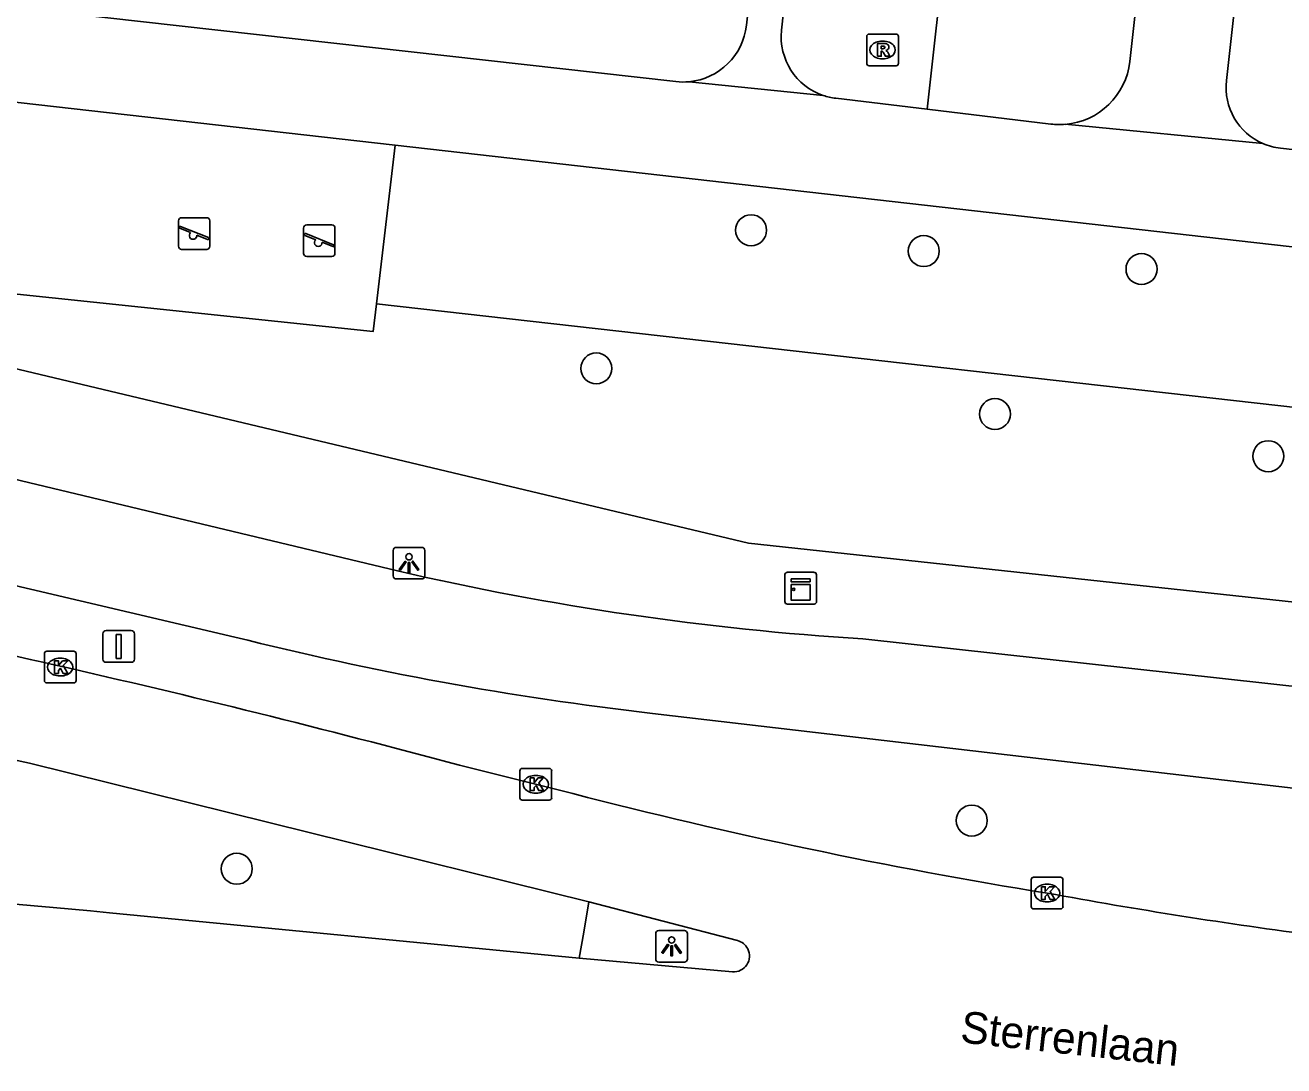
# Model space of a CAD drawing. Extents: x 161928 to 163055, y 386475 to 387428.
# Drawn here: x 162286.41 to 162326.12, y 386482.46 to 386515.31 of the extents above; entities that cross this region are included whole.
import ezdxf

# ---------------------------------------------------------------- set-up
doc = ezdxf.new("R2010")
doc.units = 0
for name, color, linetype in [('IMGEO_Boom', 7, 'Continuous'), ('IMGEO_Fietspad_gesloten', 7, 'Continuous'), ('IMGEO_Gemengd_bos', 7, 'Continuous'), ('IMGEO_Groenvoorziening', 7, 'Continuous'), ('IMGEO_Kast', 7, 'Continuous'), ('IMGEO_Kolk', 7, 'Continuous'), ('IMGEO_Lichtpunt', 7, 'Continuous'), ('IMGEO_Muur', 7, 'Continuous'), ('IMGEO_Openbare_ruimte_label', 7, 'Continuous'), ('IMGEO_Rijbaan_lokaal_open', 7, 'Continuous'), ('IMGEO_Rijbaan_regionaal_gesloten', 7, 'Continuous'), ('IMGEO_Rioolput', 7, 'Continuous'), ('IMGEO_Speelvoorziening', 7, 'Continuous'), ('IMGEO_Verkeersbordpaal', 7, 'Continuous'), ('IMGEO_Verkeerseiland_gesloten', 7, 'Continuous'), ('IMGEO_Voetpad_open', 7, 'Continuous')]:
    doc.layers.add(name, color=color, linetype=linetype)

msp = doc.modelspace()

# ---------------------------------------------------------------- linework, layer by layer
at = {"layer": 'IMGEO_Boom'}
for centre in [(162309.313, 386508.835), (162314.76, 386508.177), (162321.628, 386507.609), (162304.43, 386504.474), (162317.006, 386503.034), (162325.627, 386501.703), (162316.274, 386490.202), (162293.089, 386488.681)]:
    msp.add_circle(centre, 0.489, dxfattribs=at)
at = {"layer": 'IMGEO_Fietspad_gesloten'}
for points in [[(162298.163, 386498.083), (162280.092, 386502.404)], [(162293.03, 386495.995), (162275.243, 386500.169)], [(162377.764, 386488.659), (162368.233, 386489.824), (162312.836, 386495.938)], [(162401.944, 386482.942), (162401.205, 386483.023), (162399.009, 386483.265), (162393.815, 386483.838), (162367.735, 386486.526), (162350.052, 386488.472), (162306.2, 386493.586)]]:
    msp.add_lwpolyline(points, dxfattribs=at)
for centre, radius, start, end in [((162318.315, 386584.674), 88.905, 256.89915, 266.46689), ((162317.585, 386593.034), 100.097, 255.79963, 263.46896)]:
    msp.add_arc(centre, radius, start, end, dxfattribs=at)
at = {"layer": 'IMGEO_Gemengd_bos'}
for points in [[(162298.087, 386511.519), (162297.494, 386506.509)], [(162371.516, 386503.188), (162370.953, 386498.22), (162297.494, 386506.509)]]:
    msp.add_lwpolyline(points, dxfattribs=at)
at = {"layer": 'IMGEO_Groenvoorziening'}
msp.add_lwpolyline([(162297.494, 386506.509), (162297.39, 386505.635), (162272.624, 386508.235), (162272.737, 386509.296)], dxfattribs=at)
at = {"layer": 'IMGEO_Kast'}
for p, q in [((162310.377, 386497.112), (162310.377, 386497.953)), ((162310.377, 386497.953), (162310.377, 386497.112)), ((162310.452, 386498.037), (162311.293, 386498.037)), ((162311.293, 386498.037), (162310.452, 386498.037)), ((162311.377, 386497.962), (162311.377, 386497.121)), ((162311.377, 386497.121), (162311.377, 386497.962)), ((162311.302, 386497.037), (162310.461, 386497.037)), ((162310.461, 386497.037), (162311.302, 386497.037))]:
    msp.add_line(p, q, dxfattribs=at)
for points in [[(162310.572, 386497.827), (162311.172, 386497.827), (162311.172, 386497.742), (162310.572, 386497.742), (162310.572, 386497.827)], [(162310.572, 386497.652), (162311.172, 386497.652), (162311.172, 386497.163), (162310.572, 386497.163), (162310.572, 386497.652)]]:
    msp.add_lwpolyline(points, dxfattribs=at)
msp.add_circle((162310.656, 386497.501), 0.0377, dxfattribs=at)
for centre, start, end in [((162310.455, 386497.959), 92.4484, 184.2845), ((162310.455, 386497.959), 92.4484, 184.2845), ((162311.299, 386497.959), 2.4484, 94.2845), ((162311.299, 386497.959), 2.4484, 94.2845), ((162310.455, 386497.115), 182.4484, 274.2845), ((162310.455, 386497.115), 182.4484, 274.2845), ((162311.299, 386497.115), 272.4484, 4.2845), ((162311.299, 386497.115), 272.4484, 4.2845)]:
    msp.add_arc(centre, 0.0779, start, end, dxfattribs=at)
at = {"layer": 'IMGEO_Kolk'}
for p, q in [((162287.02, 386494.62), (162287.02, 386495.472)), ((162287.095, 386495.546), (162287.947, 386495.546)), ((162288.021, 386495.472), (162288.021, 386494.62)), ((162287.508, 386495.326), (162287.533, 386495.326)), ((162287.947, 386494.546), (162287.095, 386494.546)), ((162287.531, 386494.766), (162287.506, 386494.766)), ((162302.021, 386490.921), (162302.021, 386491.773)), ((162302.096, 386491.847), (162302.948, 386491.847)), ((162303.022, 386491.773), (162303.022, 386490.921)), ((162302.509, 386491.627), (162302.534, 386491.627)), ((162302.532, 386491.067), (162302.507, 386491.067)), ((162302.948, 386490.847), (162302.096, 386490.847)), ((162318.15, 386487.487), (162318.15, 386488.339)), ((162318.225, 386488.413), (162319.077, 386488.413)), ((162318.638, 386488.193), (162318.663, 386488.193)), ((162319.151, 386488.339), (162319.151, 386487.487)), ((162319.077, 386487.413), (162318.225, 386487.413)), ((162318.661, 386487.633), (162318.636, 386487.633))]:
    msp.add_line(p, q, dxfattribs=at)
for points in [[(162287.02, 386494.62), (162287.02, 386495.472)], [(162287.095, 386495.546), (162287.947, 386495.546)], [(162288.021, 386495.472), (162288.021, 386494.62)], [(162287.341, 386495.246), (162287.464, 386495.246), (162287.464, 386495.095), (162287.594, 386495.246), (162287.758, 386495.246), (162287.612, 386495.095), (162287.765, 386494.846), (162287.613, 386494.846), (162287.528, 386495.01), (162287.464, 386494.943), (162287.464, 386494.846), (162287.341, 386494.846), (162287.341, 386495.246)], [(162287.947, 386494.546), (162287.095, 386494.546)], [(162302.021, 386490.921), (162302.021, 386491.773)], [(162302.096, 386491.847), (162302.948, 386491.847)], [(162303.022, 386491.773), (162303.022, 386490.921)], [(162302.342, 386491.547), (162302.465, 386491.547), (162302.465, 386491.396), (162302.595, 386491.547), (162302.759, 386491.547), (162302.613, 386491.396), (162302.766, 386491.147), (162302.614, 386491.147), (162302.529, 386491.311), (162302.465, 386491.244), (162302.465, 386491.147), (162302.342, 386491.147), (162302.342, 386491.547)], [(162302.948, 386490.847), (162302.096, 386490.847)], [(162318.15, 386487.487), (162318.15, 386488.339)], [(162318.225, 386488.413), (162319.077, 386488.413)], [(162319.151, 386488.339), (162319.151, 386487.487)], [(162318.471, 386488.113), (162318.594, 386488.113), (162318.594, 386487.962), (162318.724, 386488.113), (162318.888, 386488.113), (162318.742, 386487.962), (162318.895, 386487.713), (162318.743, 386487.713), (162318.658, 386487.877), (162318.594, 386487.81), (162318.594, 386487.713), (162318.471, 386487.713), (162318.471, 386488.113)], [(162319.077, 386487.413), (162318.225, 386487.413)]]:
    msp.add_lwpolyline(points, dxfattribs=at)
for centre, start, end in [((162287.097, 386495.47), 91.552, 178.448), ((162287.097, 386495.47), 91.552, 178.448), ((162287.945, 386495.47), 1.552, 88.448), ((162287.945, 386495.47), 1.552, 88.448), ((162287.097, 386494.622), 181.552, 268.448), ((162287.097, 386494.622), 181.552, 268.448), ((162287.945, 386494.622), 271.552, 358.448), ((162287.945, 386494.622), 271.552, 358.448), ((162302.098, 386491.771), 91.552, 178.448), ((162302.098, 386491.771), 91.552, 178.448), ((162302.946, 386491.771), 1.552, 88.448), ((162302.946, 386491.771), 1.552, 88.448), ((162302.098, 386490.923), 181.552, 268.448), ((162302.098, 386490.923), 181.552, 268.448), ((162302.946, 386490.923), 271.552, 358.448), ((162302.946, 386490.923), 271.552, 358.448), ((162318.227, 386488.337), 91.552, 178.448), ((162318.227, 386488.337), 91.552, 178.448), ((162319.075, 386488.337), 1.552, 88.448), ((162319.075, 386488.337), 1.552, 88.448), ((162318.227, 386487.489), 181.552, 268.448), ((162318.227, 386487.489), 181.552, 268.448), ((162319.075, 386487.489), 271.552, 358.448), ((162319.075, 386487.489), 271.552, 358.448)]:
    msp.add_arc(centre, 0.0765, start, end, dxfattribs=at)
for centre, major_axis, ratio, start_param, end_param in [((162287.507, 386495.046), (-0.387, 0.002), 0.722429, 4.712389, 7.853982), ((162287.532, 386495.046), (-0.39, 0.002), 0.717154, 1.570796, 4.712389), ((162302.508, 386491.347), (-0.387, 0.002), 0.722429, 4.712389, 7.853982), ((162302.533, 386491.347), (-0.39, 0.002), 0.717154, 1.570796, 4.712389), ((162318.637, 386487.913), (-0.387, 0.002), 0.722429, 4.712389, 7.853982), ((162318.662, 386487.913), (-0.39, 0.002), 0.717154, 1.570796, 4.712389)]:
    msp.add_ellipse(centre, major_axis=major_axis, ratio=ratio, start_param=start_param, end_param=end_param, dxfattribs=at)
at = {"layer": 'IMGEO_Lichtpunt'}
for p, q in [((162298.024, 386498.73), (162298.024, 386497.923)), ((162298.024, 386498.73), (162298.024, 386497.923)), ((162298.926, 386498.825), (162298.118, 386498.825)), ((162298.926, 386498.825), (162298.118, 386498.825)), ((162299.02, 386497.923), (162299.02, 386498.73)), ((162299.02, 386497.923), (162299.02, 386498.73)), ((162298.118, 386497.829), (162298.926, 386497.829)), ((162298.118, 386497.829), (162298.926, 386497.829)), ((162306.306, 386486.636), (162306.306, 386485.829)), ((162306.306, 386486.636), (162306.306, 386485.829)), ((162307.208, 386486.731), (162306.4, 386486.731)), ((162307.208, 386486.731), (162306.4, 386486.731)), ((162307.302, 386485.829), (162307.302, 386486.636)), ((162307.302, 386485.829), (162307.302, 386486.636)), ((162306.4, 386485.735), (162307.208, 386485.735)), ((162306.4, 386485.735), (162307.208, 386485.735))]:
    msp.add_line(p, q, dxfattribs=at)
for points in [[(162298.398, 386498.394), (162298.437, 386498.366), (162298.249, 386498.104), (162298.211, 386498.131), (162298.398, 386498.394)], [(162298.5, 386498.346), (162298.547, 386498.346), (162298.547, 386498.024), (162298.5, 386498.024), (162298.5, 386498.346)], [(162298.61, 386498.366), (162298.648, 386498.393), (162298.835, 386498.131), (162298.796, 386498.103), (162298.61, 386498.366)], [(162306.68, 386486.3), (162306.719, 386486.272), (162306.531, 386486.01), (162306.493, 386486.037), (162306.68, 386486.3)], [(162306.782, 386486.252), (162306.829, 386486.252), (162306.829, 386485.93), (162306.782, 386485.93), (162306.782, 386486.252)], [(162306.892, 386486.272), (162306.93, 386486.299), (162307.117, 386486.037), (162307.078, 386486.009), (162306.892, 386486.272)]]:
    msp.add_lwpolyline(points, dxfattribs=at)
for centre in [(162298.523, 386498.528), (162306.805, 386486.434)]:
    msp.add_circle(centre, 0.0994, dxfattribs=at)
for centre, start, end in [((162298.118, 386498.73), 90, 180), ((162298.118, 386498.73), 90, 180), ((162298.926, 386498.73), 0, 90), ((162298.926, 386498.73), 0, 90), ((162298.118, 386497.923), 180, 270), ((162298.118, 386497.923), 180, 270), ((162298.926, 386497.923), 270, 0), ((162298.926, 386497.923), 270, 360), ((162306.4, 386486.636), 90, 180), ((162306.4, 386486.636), 90, 180), ((162307.208, 386486.636), 0, 90), ((162307.208, 386486.636), 0, 90), ((162306.4, 386485.829), 180, 270), ((162306.4, 386485.829), 180, 270), ((162307.208, 386485.829), 270, 0), ((162307.208, 386485.829), 270, 360)]:
    msp.add_arc(centre, 0.0946, start, end, dxfattribs=at)
at = {"layer": 'IMGEO_Muur'}
msp.add_lwpolyline([(162380.469, 386495.521), (162368.68, 386492.53), (162309.226, 386498.961), (162259.637, 386510.771)], dxfattribs=at)
at = {"layer": 'IMGEO_Rijbaan_lokaal_open'}
for points in [[(162314.664, 386555.554), (162310.272, 386515.144)], [(162316.031, 386523.156), (162314.866, 386512.653)], [(162311.983, 386512.999), (162314.866, 386512.653)]]:
    msp.add_lwpolyline(points, dxfattribs=at)
for centre, radius, start, end in [((162312.218, 386514.94), 1.956, 174.028, 251.2563), ((162312.205, 386514.901), 1.914, 251.2156, 263.3267)]:
    msp.add_arc(centre, radius, start, end, dxfattribs=at)
at = {"layer": 'IMGEO_Rijbaan_regionaal_gesloten'}
for points in [[(162286.551, 386492.017), (162304.197, 386487.634)], [(162300.115, 386491.947), (162303.693, 386491.055)], [(162304.197, 386487.634), (162308.881, 386486.416)], [(162303.894, 386485.864), (162289.071, 386487.293)], [(162308.727, 386485.428), (162303.894, 386485.864)]]:
    msp.add_lwpolyline(points, dxfattribs=at)
for centre, radius, start, end in [((162214.538, 386174.351), 328.924, 74.91974, 79.49378), ((162275.595, 386441.164), 52.02, 77.8421, 97.1962), ((162344.532, 386648.298), 162.46, 255.44098, 260.83344), ((162270.803, 386304.677), 183.528, 84.28754, 90.22457), ((162348.673, 386651.003), 165.83, 259.5695, 262.55152), ((162308.761, 386485.929), 0.501, 26.368, 76.1427), ((162308.761, 386485.929), 0.502, 266.1473, 26.4361)]:
    msp.add_arc(centre, radius, start, end, dxfattribs=at)
at = {"layer": 'IMGEO_Rioolput'}
for p, q in [((162312.96, 386514.1), (162312.96, 386514.952)), ((162313.035, 386515.026), (162313.887, 386515.026)), ((162313.448, 386514.806), (162313.473, 386514.806)), ((162313.961, 386514.952), (162313.961, 386514.1)), ((162313.887, 386514.026), (162313.035, 386514.026)), ((162313.471, 386514.246), (162313.446, 386514.246))]:
    msp.add_line(p, q, dxfattribs=at)
for points in [[(162312.96, 386514.1), (162312.96, 386514.952)], [(162313.035, 386515.026), (162313.887, 386515.026)], [(162313.961, 386514.952), (162313.961, 386514.1)], [(162313.549, 386514.724), (162313.297, 386514.726), (162313.297, 386514.326)], [(162313.297, 386514.326), (162313.421, 386514.326), (162313.421, 386514.488), (162313.432, 386514.488)], [(162313.475, 386514.645), (162313.421, 386514.645), (162313.421, 386514.564)], [(162313.421, 386514.564), (162313.473, 386514.564)], [(162313.479, 386514.459), (162313.55, 386514.326), (162313.69, 386514.326), (162313.625, 386514.452)], [(162313.887, 386514.026), (162313.035, 386514.026)]]:
    msp.add_lwpolyline(points, dxfattribs=at)
for centre, radius, start, end in [((162313.037, 386514.95), 0.0765, 91.552, 178.448), ((162313.037, 386514.95), 0.0765, 91.552, 178.448), ((162313.885, 386514.95), 0.0765, 1.552, 88.448), ((162313.885, 386514.95), 0.0765, 1.552, 88.448), ((162313.431, 386514.435), 0.0533, 26.0293, 88.6989), ((162313.457, 386514.753), 0.19, 274.7715, 282.9687), ((162313.481, 386514.549), 0.0964, 77.0061, 93.1865), ((162313.495, 386514.606), 0.0378, 276.6634, 79.6772), ((162313.548, 386514.614), 0.109, 350.3612, 89.416), ((162313.546, 386514.614), 0.112, 277.5842, 350.9817), ((162313.53, 386514.399), 0.108, 29.5134, 73.7905), ((162313.037, 386514.102), 0.0765, 181.552, 268.448), ((162313.037, 386514.102), 0.0765, 181.552, 268.448), ((162313.885, 386514.102), 0.0765, 271.552, 358.448), ((162313.885, 386514.102), 0.0765, 271.552, 358.448)]:
    msp.add_arc(centre, radius, start, end, dxfattribs=at)
for centre, major_axis, ratio, start_param, end_param in [((162313.447, 386514.526), (-0.387, 0.002), 0.722429, 4.712389, 7.853982), ((162313.472, 386514.526), (-0.39, 0.002), 0.717154, 1.570796, 4.712389)]:
    msp.add_ellipse(centre, major_axis=major_axis, ratio=ratio, start_param=start_param, end_param=end_param, dxfattribs=at)
at = {"layer": 'IMGEO_Speelvoorziening'}
for p, q in [((162291.25, 386508.33), (162291.25, 386509.13)), ((162291.25, 386509.13), (162291.25, 386508.33)), ((162291.633, 386508.758), (162291.294, 386508.895)), ((162291.319, 386508.955), (162292.195, 386508.602)), ((162291.35, 386509.23), (162292.14, 386509.23)), ((162292.14, 386509.23), (162291.35, 386509.23)), ((162292.24, 386509.13), (162292.24, 386508.33)), ((162292.24, 386508.33), (162292.24, 386509.13)), ((162295.197, 386508.104), (162295.197, 386508.904)), ((162295.197, 386508.904), (162295.197, 386508.104)), ((162295.297, 386509.004), (162296.087, 386509.004)), ((162296.087, 386509.004), (162295.297, 386509.004)), ((162296.187, 386508.904), (162296.187, 386508.104)), ((162296.187, 386508.104), (162296.187, 386508.904)), ((162292.171, 386508.542), (162291.831, 386508.679)), ((162295.58, 386508.532), (162295.241, 386508.669)), ((162295.266, 386508.729), (162296.142, 386508.376)), ((162296.118, 386508.316), (162295.778, 386508.453)), ((162292.14, 386508.23), (162291.35, 386508.23)), ((162291.35, 386508.23), (162292.14, 386508.23)), ((162296.087, 386508.004), (162295.297, 386508.004)), ((162295.297, 386508.004), (162296.087, 386508.004))]:
    msp.add_line(p, q, dxfattribs=at)
for centre, radius, start, end in [((162291.35, 386509.13), 0.1, 90, 180), ((162291.35, 386509.13), 0.1, 90, 180), ((162291.307, 386508.925), 0.0327, 68.078, 248.078), ((162292.14, 386509.13), 0.1, 0, 90), ((162292.14, 386509.13), 0.1, 360, 90), ((162295.297, 386508.904), 0.1, 90, 180), ((162295.297, 386508.904), 0.1, 90, 180), ((162296.087, 386508.904), 0.1, 0, 90), ((162296.087, 386508.904), 0.1, 360, 90), ((162291.712, 386508.668), 0.12, 130.9928, 5.1632), ((162292.183, 386508.572), 0.0327, 248.078, 68.078), ((162295.254, 386508.699), 0.0327, 68.078, 248.078), ((162295.659, 386508.442), 0.12, 130.9928, 5.1632), ((162291.35, 386508.33), 0.1, 180, 270), ((162291.35, 386508.33), 0.1, 180, 270), ((162292.14, 386508.33), 0.1, 270, 0), ((162292.14, 386508.33), 0.1, 270, 0), ((162295.297, 386508.104), 0.1, 180, 270), ((162295.297, 386508.104), 0.1, 180, 270), ((162296.087, 386508.104), 0.1, 270, 0), ((162296.087, 386508.104), 0.1, 270, 0), ((162296.13, 386508.346), 0.0327, 248.078, 68.078)]:
    msp.add_arc(centre, radius, start, end, dxfattribs=at)
at = {"layer": 'IMGEO_Verkeersbordpaal'}
for p, q in [((162288.968, 386496.197), (162289.758, 386496.197)), ((162289.758, 386496.197), (162288.968, 386496.197)), ((162288.868, 386495.297), (162288.868, 386496.097)), ((162288.868, 386496.097), (162288.868, 386495.297)), ((162289.858, 386496.097), (162289.858, 386495.297)), ((162289.858, 386495.297), (162289.858, 386496.097)), ((162289.758, 386495.197), (162288.968, 386495.197)), ((162288.968, 386495.197), (162289.758, 386495.197))]:
    msp.add_line(p, q, dxfattribs=at)
msp.add_lwpolyline([(162289.288, 386496.072), (162289.438, 386496.072), (162289.438, 386495.322), (162289.288, 386495.322), (162289.288, 386496.072)], dxfattribs=at)
for centre, start, end in [((162288.968, 386496.097), 90, 180), ((162288.968, 386496.097), 90, 180), ((162289.758, 386496.097), 0, 90), ((162289.758, 386496.097), 360, 90), ((162288.968, 386495.297), 180, 270), ((162288.968, 386495.297), 180, 270), ((162289.758, 386495.297), 270, 0), ((162289.758, 386495.297), 270, 0)]:
    msp.add_arc(centre, 0.1, start, end, dxfattribs=at)
at = {"layer": 'IMGEO_Verkeerseiland_gesloten'}
msp.add_lwpolyline([(162303.894, 386485.864), (162304.033, 386486.678), (162304.197, 386487.634)], dxfattribs=at)
at = {"layer": 'IMGEO_Voetpad_open'}
for points in [[(162324.305, 386513.558), (162328.788, 386553.987)], [(162309.167, 386515.307), (162313.394, 386553.569)], [(162321.258, 386514.158), (162322.175, 386522.43)], [(162286.489, 386515.82), (162306.939, 386513.525)], [(162273.275, 386514.324), (162298.087, 386511.519)], [(162307.356, 386513.522), (162311.589, 386513.088)], [(162314.866, 386512.653), (162318.771, 386512.185)], [(162319.22, 386512.177), (162325.459, 386511.568)], [(162298.087, 386511.519), (162347.162, 386505.951), (162371.516, 386503.188)], [(162346.386, 386509.112), (162326.011, 386511.421)]]:
    msp.add_lwpolyline(points, dxfattribs=at)
for centre, radius, start, end in [((162307.165, 386515.527), 2.014, 275.4334, 353.7381), ((162319.039, 386514.402), 2.233, 274.6611, 353.7138), ((162307.161, 386515.409), 1.897, 263.2761, 275.8996), ((162326.228, 386513.343), 1.934, 173.627, 246.5918), ((162319.033, 386514.274), 2.105, 262.8573, 275.1012), ((162326.23, 386513.353), 1.944, 246.6394, 263.5366)]:
    msp.add_arc(centre, radius, start, end, dxfattribs=at)

# ---------------------------------------------------------------- texts
at = {"layer": 'IMGEO_Openbare_ruimte_label'}
msp.add_text('Sterrenlaan', height=1, rotation=353.7421, dxfattribs=at).set_placement((162315.884, 386483.205))

doc.saveas('drawing.dxf')
